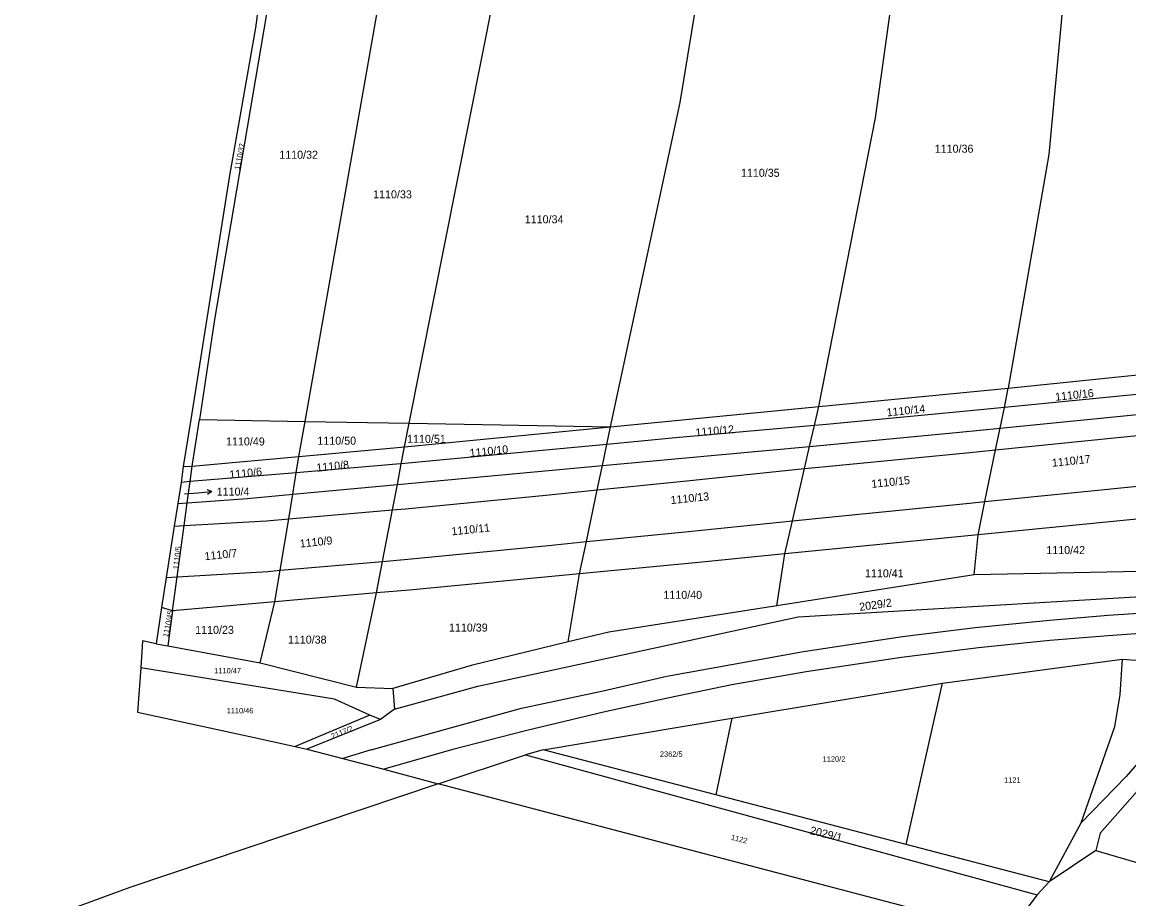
# Model space of a CAD drawing. Extents: x -679220 to -673243, y -1075091 to -1066557.
# Drawn here: x -678065.1 to -677830, y -1069231 to -1069044.7 of the extents above; entities that cross this region are included whole.
import ezdxf

# ---------------------------------------------------------------- set-up
doc = ezdxf.new("R2010")
doc.units = 0
for name, color, linetype in [('Hranice kat_území', 7, 'Continuous'), ('Hranice parcel', 7, 'Continuous'), ('Parcelní čísla', 7, 'Continuous'), ('Pop  PČ popisy', 7, 'Continuous'), ('Poz předměty', 7, 'Continuous'), ('Vnitřní kresba', 7, 'Continuous')]:
    doc.layers.add(name, color=color, linetype=linetype)

msp = doc.modelspace()

# ---------------------------------------------------------------- linework, layer by layer
at = {"layer": 'Hranice kat_území'}
for p, q in [((-678029.23, -1069129.09), (-678030.82, -1069139.14)), ((-678035.46, -1069169.06), (-678036.6, -1069176.78)), ((-678039.87, -1069181.89), (-678040.52, -1069191.33)), ((-678040.52, -1069191.33), (-678016.69, -1069196.5)), ((-678016.69, -1069196.5), (-678007.02, -1069198.6)), ((-678007.02, -1069198.6), (-678004.54, -1069199.16)), ((-677976.68, -1069206.51), (-678042.17, -1069228.57)), ((-678042.17, -1069228.57), (-678065.05, -1069236.92))]:
    msp.add_line(p, q, dxfattribs=at)
for points in [[(-677985.35, -1068847.59), (-677988.56, -1068874.61), (-677995.7, -1068918.11), (-678003.39, -1068955.45), (-678010.5, -1069009.22), (-678015.47, -1069045.86), (-678021.01, -1069077.29), (-678029.23, -1069129.09)], [(-678030.82, -1069139.14), (-678031.3, -1069142.49), (-678031.99, -1069146.98)], [(-678031.99, -1069146.98), (-678032.74, -1069151.79), (-678034.42, -1069162.69), (-678035.46, -1069169.06)], [(-678036.6, -1069176.78), (-678039.48, -1069176.19), (-678039.87, -1069181.89)], [(-678004.54, -1069199.16), (-677996.91, -1069201.16), (-677988.19, -1069203.45), (-677976.68, -1069206.51)]]:
    msp.add_lwpolyline(points, dxfattribs=at)
at = {"layer": 'Hranice parcel'}
for p, q in [((-678004.93, -1069129.53), (-677981.55, -1068996.81)), ((-677982.83, -1069129.92), (-677957.68, -1069003.11)), ((-677855.58, -1069122.48), (-677822.37, -1069119.07)), ((-677895.84, -1069126.39), (-677855.58, -1069122.48)), ((-677940.05, -1069130.69), (-677895.84, -1069126.39)), ((-677857.32, -1069130.96), (-677823.41, -1069127.6)), ((-678028.91, -1069139.02), (-678027.4, -1069129.12)), ((-678027.4, -1069129.12), (-678004.93, -1069129.53)), ((-678006.24, -1069136.98), (-678004.93, -1069129.53)), ((-678004.93, -1069129.53), (-677982.83, -1069129.92)), ((-677983.83, -1069134.95), (-677982.83, -1069129.92)), ((-677983.83, -1069134.95), (-677940.05, -1069130.69)), ((-677982.83, -1069129.92), (-677940.05, -1069130.69)), ((-678028.91, -1069139.02), (-678006.24, -1069136.98)), ((-678030.82, -1069139.14), (-678028.91, -1069139.02)), ((-677985.35, -1069142.91), (-677941.78, -1069138.88)), ((-678007.57, -1069145.02), (-677985.35, -1069142.91)), ((-678031.99, -1069146.98), (-678029.97, -1069146.84)), ((-677826.16, -1069150.1), (-677861.98, -1069153.63)), ((-677861.98, -1069153.63), (-677903.01, -1069157.68)), ((-677862.83, -1069162.11), (-677861.98, -1069153.63)), ((-677904.76, -1069168.72), (-677903.01, -1069157.68)), ((-677827.56, -1069161.39), (-677862.83, -1069162.11)), ((-677949.07, -1069176.39), (-677946.65, -1069161.92)), ((-677862.83, -1069162.11), (-677904.76, -1069168.72)), ((-677989.76, -1069165.99), (-678011.35, -1069167.88)), ((-677994.05, -1069185.98), (-677989.76, -1069165.99)), ((-678011.35, -1069167.88), (-678033.09, -1069169.77)), ((-678014.5, -1069180.8), (-678011.35, -1069167.88)), ((-678033.09, -1069169.77), (-678035.46, -1069169.06)), ((-678033.09, -1069169.77), (-678034.1, -1069177.23)), ((-678036.6, -1069176.78), (-678034.1, -1069177.23)), ((-678034.1, -1069177.23), (-678014.5, -1069180.8)), ((-677869.52, -1069185.14), (-677831.35, -1069180.02)), ((-677831.35, -1069180.02), (-677806.92, -1069182.08)), ((-678014.5, -1069180.8), (-677994.05, -1069185.98)), ((-677994.05, -1069185.98), (-677986.29, -1069186.29)), ((-677986.29, -1069186.29), (-677985.92, -1069190.65)), ((-677914.29, -1069192.6), (-677869.52, -1069185.14)), ((-677877.29, -1069219.43), (-677869.52, -1069185.14)), ((-677991.22, -1069191.93), (-678007.02, -1069198.6)), ((-677988.91, -1069192.84), (-677991.22, -1069191.93)), ((-677985.92, -1069190.65), (-677988.91, -1069192.84)), ((-677988.91, -1069192.84), (-678004.54, -1069199.16)), ((-677954.4, -1069199.29), (-677914.29, -1069192.6)), ((-677914.29, -1069192.6), (-677917.69, -1069208.88)), ((-677976.68, -1069206.51), (-677958.15, -1069200.39)), ((-677954.4, -1069199.29), (-677958.15, -1069200.39)), ((-677958.15, -1069200.39), (-677849.41, -1069230.15)), ((-677917.69, -1069208.88), (-677954.4, -1069199.29)), ((-677855.67, -1069238.33), (-677976.68, -1069206.51)), ((-677877.29, -1069219.43), (-677917.69, -1069208.88)), ((-677840.17, -1069214.92), (-677846.91, -1069227.36)), ((-677846.91, -1069227.36), (-677877.29, -1069219.43)), ((-677837.01, -1069220.74), (-677846.91, -1069227.36)), ((-677837.01, -1069220.74), (-677818.23, -1069226.21)), ((-677846.91, -1069227.36), (-677849.41, -1069230.15)), ((-677849.41, -1069230.15), (-677855.67, -1069238.33))]:
    msp.add_line(p, q, dxfattribs=at)
for points in [[(-678006.05, -1068993.07), (-678009.58, -1069017.49), (-678012.57, -1069039.5), (-678024.16, -1069107.88), (-678027.4, -1069129.12)], [(-677940.05, -1069130.69), (-677925.3, -1069061.75), (-677917.03, -1069011.7)], [(-677895.84, -1069126.39), (-677883.79, -1069065.01), (-677876.87, -1069015.15)], [(-677876.87, -1069015.15), (-677841.73, -1069016.47), (-677846.98, -1069072.82), (-677855.58, -1069122.48)], [(-677857.32, -1069130.96), (-677856.41, -1069126.55), (-677855.58, -1069122.48)], [(-677897.78, -1069134.85), (-677896.77, -1069130.43), (-677895.84, -1069126.39)], [(-677941.78, -1069138.88), (-677940.84, -1069134.42), (-677940.05, -1069130.69)], [(-677897.78, -1069134.85), (-677865.91, -1069131.81), (-677857.32, -1069130.96)], [(-677861.98, -1069153.63), (-677860.53, -1069146.56), (-677858.26, -1069135.55), (-677857.32, -1069130.96)], [(-678006.24, -1069136.98), (-677986.85, -1069135.24), (-677983.83, -1069134.95)], [(-677985.35, -1069142.91), (-677984.52, -1069138.55), (-677983.83, -1069134.95)], [(-677941.78, -1069138.88), (-677925.6, -1069137.39), (-677897.78, -1069134.85)], [(-677903.01, -1069157.68), (-677901.4, -1069150.65), (-677898.86, -1069139.57), (-677897.78, -1069134.85)], [(-678007.57, -1069145.02), (-678006.81, -1069140.43), (-678006.24, -1069136.98)], [(-678029.97, -1069146.84), (-678029.36, -1069142.33), (-678028.91, -1069139.02)], [(-677946.65, -1069161.92), (-677945.2, -1069155.08), (-677942.88, -1069144.07), (-677941.78, -1069138.88)], [(-678029.97, -1069146.84), (-678017.18, -1069145.93), (-678007.57, -1069145.02)], [(-678011.35, -1069167.88), (-678010.24, -1069161.16), (-678008.43, -1069150.23), (-678007.57, -1069145.02)], [(-677989.76, -1069165.99), (-677988.48, -1069159.27), (-677986.38, -1069148.32), (-677985.35, -1069142.91)], [(-678033.09, -1069169.77), (-678032.11, -1069162.55), (-678030.63, -1069151.67), (-678029.97, -1069146.84)], [(-677903.01, -1069157.68), (-677922.78, -1069159.63), (-677946.65, -1069161.92)], [(-677985.92, -1069190.65), (-677968.26, -1069185.77), (-677900.24, -1069171.09), (-677780.86, -1069163.95), (-677776.36, -1069159.92), (-677774.54, -1069161.68)], [(-677946.65, -1069161.92), (-677982.76, -1069165.39), (-677989.76, -1069165.99)], [(-677904.76, -1069168.72), (-677940.46, -1069174.3), (-677949.07, -1069176.39)], [(-677949.07, -1069176.39), (-677969.67, -1069181.4), (-677986.29, -1069186.29)], [(-677831.35, -1069180.02), (-677831.89, -1069187.57), (-677833.04, -1069194.4), (-677840.17, -1069214.92)], [(-677991.22, -1069191.93), (-677998.72, -1069188.55), (-678039.87, -1069181.89)], [(-677806.92, -1069182.08), (-677822.16, -1069195.37), (-677830.54, -1069205), (-677840.17, -1069214.92)], [(-677821.72, -1069200.83), (-677836.09, -1069217.05), (-677837.01, -1069220.74)]]:
    msp.add_lwpolyline(points, dxfattribs=at)
at = {"layer": 'Pop  PČ popisy'}
for p, q in [((-678030.53, -1069144.95), (-678027.71, -1069144.71)), ((-678027.71, -1069144.71), (-678024.72, -1069144.45)), ((-678024.72, -1069144.45), (-678025.76, -1069144.04)), ((-678024.72, -1069144.45), (-678025.67, -1069145.03))]:
    msp.add_line(p, q, dxfattribs=at)
at = {"layer": 'Poz předměty'}
for p, q in [((-677846.79, -1069171.74), (-677834.35, -1069170.72)), ((-677834.35, -1069170.72), (-677821.1, -1069169.83)), ((-677878.08, -1069175.26), (-677862.61, -1069173.29)), ((-677862.61, -1069173.29), (-677846.79, -1069171.74)), ((-677899.06, -1069178.41), (-677878.08, -1069175.26)), ((-677834.34, -1069175.09), (-677846.77, -1069176.11)), ((-677821.09, -1069174.13), (-677834.34, -1069175.09)), ((-677861.92, -1069177.62), (-677878.24, -1069179.68)), ((-677846.77, -1069176.11), (-677861.92, -1069177.62)), ((-677914.34, -1069181.18), (-677899.06, -1069178.41)), ((-677878.24, -1069179.68), (-677898.48, -1069182.72)), ((-677928.12, -1069183.68), (-677914.34, -1069181.18)), ((-677898.48, -1069182.72), (-677914.32, -1069185.54)), ((-677941.65, -1069186.75), (-677928.12, -1069183.68)), ((-677959, -1069190.5), (-677941.65, -1069186.75)), ((-677914.32, -1069185.54), (-677927.61, -1069188.28)), ((-677927.61, -1069188.28), (-677941.55, -1069191.3)), ((-677974.04, -1069194.67), (-677959, -1069190.5)), ((-677941.55, -1069191.3), (-677958.11, -1069195.3)), ((-677990.88, -1069199.34), (-677974.04, -1069194.67)), ((-677958.11, -1069195.3), (-677973.53, -1069199.26)), ((-677990.88, -1069199.34), (-677996.91, -1069201.16)), ((-677973.53, -1069199.26), (-677988.19, -1069203.45))]:
    msp.add_line(p, q, dxfattribs=at)
at = {"layer": 'Vnitřní kresba'}
for p, q in [((-677822.89, -1069123.3), (-677856.41, -1069126.55)), ((-677865.86, -1069127.46), (-677894.98, -1069130.27)), ((-677856.41, -1069126.55), (-677865.86, -1069127.46)), ((-677896.77, -1069130.43), (-677926.29, -1069133.03)), ((-677894.98, -1069130.27), (-677896.77, -1069130.43)), ((-677926.29, -1069133.03), (-677940.84, -1069134.42)), ((-677858.26, -1069135.55), (-677823.95, -1069132.06)), ((-677954.59, -1069135.73), (-677984.52, -1069138.55)), ((-677940.84, -1069134.42), (-677954.59, -1069135.73)), ((-677864.46, -1069136.18), (-677858.26, -1069135.55)), ((-677894.35, -1069139.11), (-677864.46, -1069136.18)), ((-678006.81, -1069140.43), (-678029.36, -1069142.33)), ((-677985.55, -1069138.65), (-678006.81, -1069140.43)), ((-677984.52, -1069138.55), (-677985.55, -1069138.65)), ((-677924.59, -1069142.22), (-677898.86, -1069139.57)), ((-677898.86, -1069139.57), (-677894.35, -1069139.11)), ((-678029.36, -1069142.33), (-678031.3, -1069142.49)), ((-677942.88, -1069144.07), (-677924.59, -1069142.22)), ((-677953.8, -1069145.18), (-677942.88, -1069144.07)), ((-677860.53, -1069146.56), (-677825.29, -1069143.01)), ((-677983.61, -1069148.08), (-677953.8, -1069145.18)), ((-677893.67, -1069149.86), (-677863.82, -1069146.89)), ((-677863.82, -1069146.89), (-677860.53, -1069146.56)), ((-678008.43, -1069150.23), (-677986.38, -1069148.32)), ((-677986.38, -1069148.32), (-677983.61, -1069148.08)), ((-677901.4, -1069150.65), (-677893.67, -1069149.86)), ((-678032.74, -1069151.79), (-678030.63, -1069151.67)), ((-678030.63, -1069151.67), (-678013.17, -1069150.64)), ((-678013.17, -1069150.64), (-678008.43, -1069150.23)), ((-677923.53, -1069152.91), (-677901.4, -1069150.65)), ((-677945.2, -1069155.08), (-677923.53, -1069152.91)), ((-677983.11, -1069158.8), (-677953.25, -1069155.88)), ((-677953.25, -1069155.88), (-677945.2, -1069155.08)), ((-678010.24, -1069161.16), (-677988.48, -1069159.27)), ((-677988.48, -1069159.27), (-677983.11, -1069158.8)), ((-678032.11, -1069162.55), (-678012.86, -1069161.39)), ((-678012.86, -1069161.39), (-678010.24, -1069161.16)), ((-678034.42, -1069162.69), (-678032.11, -1069162.55))]:
    msp.add_line(p, q, dxfattribs=at)

# ---------------------------------------------------------------- texts
at = {"layer": 'Parcelní čísla'}
for s, height, rotation, p in [('1110/37', 1.14, 78, (-678018.89, -1069076.13)), ('1110/16', 1.7, 6, (-677845.53, -1069125.16)), ('1110/14', 1.7, 6, (-677881.32, -1069128.48)), ('1110/12', 1.7, 5, (-677921.95, -1069132.73)), ('1110/10', 1.7, 6, (-677969.9, -1069137.11)), ('1110/8', 1.7, 6, (-678002.45, -1069140.23)), ('1110/17', 1.7, 6, (-677846.21, -1069139.18)), ('1110/6', 1.7, 6, (-678020.94, -1069141.71)), ('1110/15', 1.7, 6, (-677884.57, -1069143.67)), ('1110/13', 1.7, 6, (-677927.21, -1069147.11)), ('1110/11', 1.7, 6, (-677973.77, -1069153.76)), ('1110/9', 1.7, 6, (-678005.99, -1069156.35)), ('1110/5', 1.2, 83, (-678031.82, -1069161.02)), ('1110/7', 1.7, 6, (-678026.22, -1069159.04)), ('2029/2', 1.7, 8, (-677887.11, -1069169.81)), ('1110/45', 1.14, 79, (-678034.05, -1069175.45)), ('2117/2', 1.14, 22, (-677999.13, -1069197.01)), ('2029/1', 1.7, 346, (-677897.84, -1069217.18)), ('1122', 1.14, 346, (-677914.54, -1069218.41))]:
    msp.add_text(s, height=height, rotation=rotation, dxfattribs=at).set_placement(p)
for s, height, p in [('1110/32', 1.7, (-678010.43, -1069073.71)), ('1110/36', 1.7, (-677871.19, -1069072.43)), ('1110/35', 1.7, (-677912.36, -1069077.55)), ('1110/33', 1.7, (-677990.49, -1069082.13)), ('1110/34', 1.7, (-677958.28, -1069087.43)), ('1110/49', 1.7, (-678021.73, -1069134.64)), ('1110/50', 1.7, (-678002.33, -1069134.48)), ('1110/51', 1.7, (-677983.28, -1069134.08)), ('1110/4', 1.7, (-678023.72, -1069145.3)), ('1110/42', 1.7, (-677847.49, -1069157.72)), ('1110/41', 1.7, (-677886.01, -1069162.66)), ('1110/40', 1.7, (-677928.83, -1069167.23)), ('1110/23', 1.7, (-678028.29, -1069174.67)), ('1110/39', 1.7, (-677974.38, -1069174.19)), ('1110/38', 1.7, (-678008.6, -1069176.75)), ('1110/47', 1.14, (-678024.24, -1069183.08)), ('1110/46', 1.14, (-678021.6, -1069191.57)), ('2362/5', 1.14, (-677929.58, -1069200.81)), ('1120/2', 1.14, (-677895.01, -1069201.83)), ('1121', 1.14, (-677856.47, -1069206.3))]:
    msp.add_text(s, height=height, dxfattribs=at).set_placement(p)

doc.saveas('drawing.dxf')
